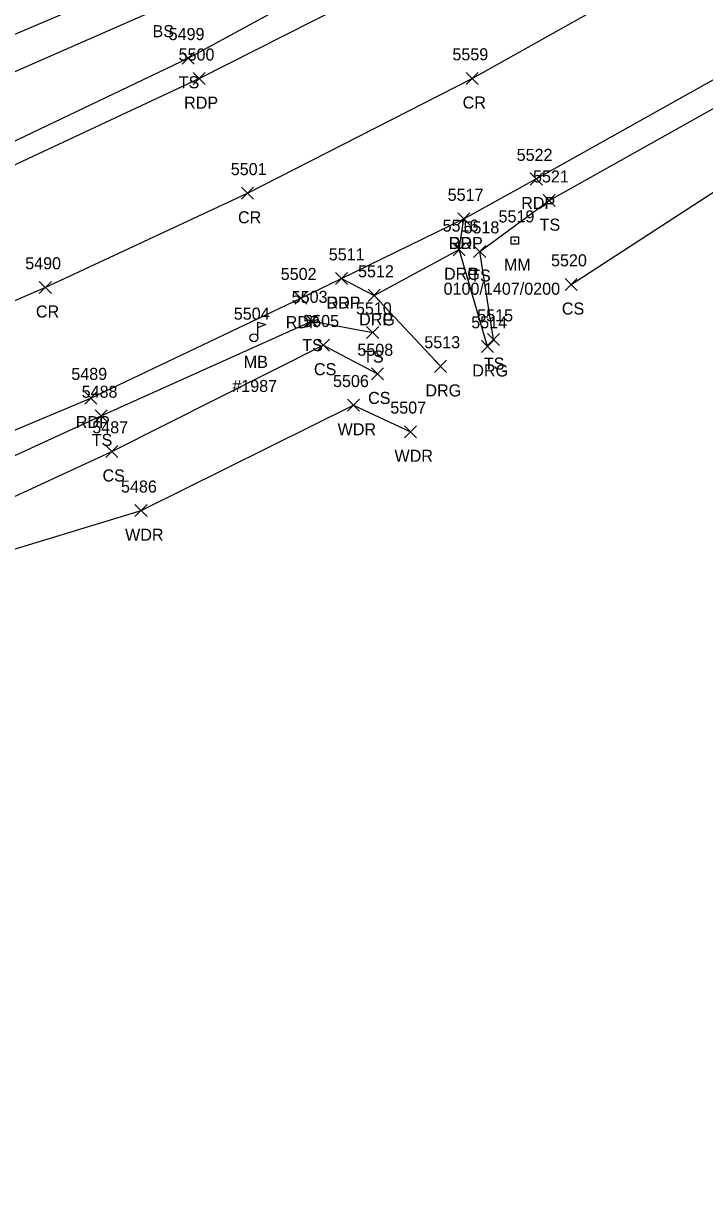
# Model space of a CAD drawing. Extents: x 1611797 to 1633212, y 298978 to 305475.
# Drawn here: x 1622063.8 to 1622176.9, y 300757.2 to 300950.8 of the extents above; entities that cross this region are included whole.
import ezdxf

# ---------------------------------------------------------------- set-up
doc = ezdxf.new("R2010")
doc.units = 0
for name, color, linetype in [('L_A', 7, 'Continuous'), ('L_C', 7, 'Continuous'), ('L_I', 7, 'Continuous'), ('L_TIC', 7, 'Continuous'), ('LAWA', 7, 'Continuous'), ('LELB', 7, 'Continuous'), ('LMB', 7, 'Continuous'), ('P_A', 7, 'Continuous'), ('P_I', 7, 'Continuous'), ('P_TIC', 7, 'Continuous'), ('PET', 7, 'Continuous'), ('PRC', 7, 'Continuous'), ('R_A', 7, 'Continuous'), ('R_I', 7, 'Continuous'), ('R_TIC', 7, 'Continuous'), ('RDG', 7, 'Continuous'), ('RDP', 7, 'Continuous'), ('S_A', 7, 'Continuous'), ('S_C', 7, 'Continuous'), ('S_I', 7, 'Continuous'), ('SRM', 7, 'Continuous')]:
    doc.layers.add(name, color=color, linetype=linetype)

msp = doc.modelspace()

# ---------------------------------------------------------------- linework, layer by layer
at = {"layer": 'L_TIC'}
for points in [[(1622090.19, 300944.03), (1622092.19, 300946.03)], [(1622092.19, 300944.03), (1622090.19, 300946.03)], [(1622150.09, 300920.4), (1622152.09, 300922.4)], [(1622152.09, 300920.4), (1622150.09, 300922.4)], [(1622138.55, 300911.95), (1622140.55, 300913.95)], [(1622140.55, 300911.95), (1622138.55, 300913.95)], [(1622153.74, 300906.48), (1622155.74, 300908.48)], [(1622155.74, 300906.48), (1622153.74, 300908.48)], [(1622110.69, 300900.41), (1622112.69, 300902.41)], [(1622112.69, 300900.41), (1622110.69, 300902.41)], [(1622120.79, 300898.51), (1622122.79, 300900.51)], [(1622122.79, 300898.51), (1622120.79, 300900.51)], [(1622140.83, 300897.34), (1622142.83, 300899.34)], [(1622142.83, 300897.34), (1622140.83, 300899.34)], [(1622112.6, 300896.41), (1622114.6, 300898.41)], [(1622114.6, 300896.41), (1622112.6, 300898.41)], [(1622121.59, 300891.64), (1622123.59, 300893.64)], [(1622123.59, 300891.64), (1622121.59, 300893.64)], [(1622117.6, 300886.45), (1622119.6, 300888.45)], [(1622119.6, 300886.45), (1622117.6, 300888.45)], [(1622075.75, 300884.67), (1622077.75, 300886.67)], [(1622077.75, 300884.67), (1622075.75, 300886.67)], [(1622127.05, 300882.04), (1622129.05, 300884.04)], [(1622129.05, 300882.04), (1622127.05, 300884.04)], [(1622077.51, 300878.77), (1622079.51, 300880.77)], [(1622079.51, 300878.77), (1622077.51, 300880.77)], [(1622082.34, 300868.94), (1622084.34, 300870.94)], [(1622084.34, 300868.94), (1622082.34, 300870.94)]]:
    msp.add_lwpolyline(points, dxfattribs=at)
at = {"layer": 'LAWA'}
msp.add_lwpolyline([(1621181.28, 300827.92), (1621223.86, 300818.05), (1621259.85, 300805.3), (1621302.95, 300795.39), (1621349.16, 300784.44), (1621405.32, 300776.46), (1621456.92, 300770.04), (1621498.1, 300763.95), (1621547.06, 300757.25), (1621601.93, 300760.87), (1621651.09, 300764.67), (1621694.04, 300764.66), (1621747.98, 300768.73), (1621798.16, 300780.47), (1621852.88, 300793.91), (1621883, 300806.16), (1621927.85, 300819.1), (1621967.48, 300826.99), (1621990.87, 300829.17), (1622005.83, 300841.63), (1622047.88, 300859.2), (1622083.34, 300869.94), (1622118.6, 300887.45), (1622128.05, 300883.04)], dxfattribs=at)
at = {"layer": 'LELB'}
for points in [[(1622141.83, 300898.34), (1622139.55, 300912.95), (1622151.09, 300921.4), (1622196.53, 300946.85), (1622234.34, 300970.61), (1622271.97, 300994.63), (1622303.88, 301017.35), (1622337.87, 301043.51), (1622376.19, 301076.15), (1622406.41, 301102.71), (1622438.28, 301133.32), (1622472.59, 301167.8), (1622503.26, 301203.44), (1622524.06, 301228.28), (1622546.3, 301255.74), (1622570.57, 301288.87), (1622594.14, 301322.09), (1622614.94, 301354.98), (1622632.15, 301381.37), (1622641.11, 301374.53), (1622644.03, 301365.27)], [(1622154.74, 300907.48), (1622202.55, 300938.53), (1622239.36, 300963.45), (1622279.71, 300983.49), (1622308.78, 301010.44), (1622344.44, 301040.69), (1622379.56, 301071), (1622416.39, 301093.76), (1622447.98, 301125.69), (1622481.31, 301160.51), (1622517.14, 301198.88), (1622530.23, 301223.45), (1622553.77, 301249.54), (1622576.06, 301285.09), (1622599.23, 301317.97), (1622619.89, 301351.73), (1622634.99, 301376.48), (1622639.67, 301368.93)], [(1621941.62, 300897.02), (1621945.95, 300891.59), (1621979.95, 300905.31), (1622016.51, 300921.86), (1622054.44, 300939.32), (1622086.81, 300953.51), (1622113.08, 300966.62), (1622112.51, 300967.63), (1622108.22, 300978.36)], [(1621941.62, 300897.02), (1621977.35, 300910.35), (1622015.12, 300925.53), (1622051.95, 300944.6), (1622084.32, 300958.39), (1622112.51, 300967.63)], [(1621940.76, 300890.76), (1621946.76, 300887.62), (1621952.72, 300888.28), (1621982.59, 300898.35), (1622020.39, 300913.47), (1622059.01, 300929.68), (1622091.19, 300945.03), (1622118.19, 300959.73)], [(1621878.66, 300815.53), (1621923.09, 300828.36), (1621964.57, 300839.47), (1621977.99, 300837.36), (1621989.33, 300842.64), (1622039.85, 300868.72), (1622076.75, 300885.67), (1622111.69, 300901.41), (1622121.79, 300899.51)], [(1621225.04, 300824.33), (1621261.12, 300815.51), (1621304.37, 300803.95), (1621349.5, 300790.07), (1621405.83, 300783.73), (1621456.28, 300778.87), (1621499.66, 300775.46), (1621542.64, 300769.31), (1621602.92, 300770.8), (1621648.56, 300773.12), (1621693.93, 300774.41), (1621745.59, 300778.53), (1621796.95, 300790.91), (1621842.47, 300800.98), (1621879.26, 300811.06), (1621925.94, 300825.36), (1621965.55, 300835.63), (1621978.62, 300833.76), (1622003.72, 300846.57), (1622042.45, 300863.08), (1622078.51, 300879.77), (1622113.6, 300897.41), (1622122.59, 300892.64)]]:
    msp.add_lwpolyline(points, dxfattribs=at)
at = {"layer": 'LMB'}
for p, q in [((1622102.73, 300901.23), (1622104.03, 300900.85)), ((1622102.74, 300898.64), (1622102.74, 300901.24)), ((1622102.74, 300900.33), (1622104.02, 300900.84)), ((1622102.08, 300898.63), (1622102.08, 300898.63))]:
    msp.add_line(p, q, dxfattribs=at)
msp.add_circle((1622102.08, 300898.63), 0.656, dxfattribs=at)
at = {"layer": 'P_TIC'}
for points in [[(1622092.01, 300940.64), (1622094.01, 300942.64)], [(1622094.01, 300940.64), (1622092.01, 300942.64)], [(1622137.29, 300940.67), (1622139.29, 300942.67)], [(1622139.29, 300940.67), (1622137.29, 300942.67)], [(1622147.95, 300923.98), (1622149.95, 300925.98)], [(1622149.95, 300923.98), (1622147.95, 300925.98)], [(1622100.01, 300921.62), (1622102.01, 300923.62)], [(1622102.01, 300921.62), (1622100.01, 300923.62)], [(1622135.93, 300917.35), (1622137.93, 300919.35)], [(1622137.93, 300917.35), (1622135.93, 300919.35)], [(1622115.63, 300907.47), (1622117.63, 300909.47)], [(1622117.63, 300907.47), (1622115.63, 300909.47)], [(1622066.46, 300905.99), (1622068.46, 300907.99)], [(1622068.46, 300905.99), (1622066.46, 300907.99)], [(1622108.87, 300904.22), (1622110.87, 300906.22)], [(1622110.87, 300904.22), (1622108.87, 300906.22)], [(1622074.03, 300887.63), (1622076.03, 300889.63)], [(1622076.03, 300887.63), (1622074.03, 300889.63)]]:
    msp.add_lwpolyline(points, dxfattribs=at)
at = {"layer": 'PET'}
for points in [[(1621877.51, 300819.53), (1621921.58, 300831.86), (1621962.65, 300844.86), (1621990.49, 300854.45), (1622037.78, 300873.03), (1622075.03, 300888.63), (1622109.87, 300905.22), (1622116.63, 300908.47), (1622136.93, 300918.35), (1622148.95, 300924.98), (1622194.49, 300950.49), (1622232.81, 300973.78), (1622269.29, 300997.78), (1622300.77, 301020.41), (1622337.8, 301049.3), (1622373.72, 301078.69), (1622403.36, 301105.61), (1622435.21, 301136.14)], [(1621868.65, 300856.51), (1621909.23, 300868.5), (1621912, 300870.09), (1621946.79, 300883.15), (1621953.2, 300883.77), (1621984.36, 300894.96), (1622021.74, 300909.49), (1622060.26, 300926.31), (1622093.01, 300941.64), (1622121.43, 300956.09), (1622127.06, 300960.29), (1622144.65, 300970.18), (1622147.75, 300971.74), (1622154.5, 300974.34), (1622171.31, 300983.91), (1622213.31, 301008.93)]]:
    msp.add_lwpolyline(points, dxfattribs=at)
at = {"layer": 'PRC'}
msp.add_lwpolyline([(1621873.52, 300838.62), (1621915.14, 300850.35), (1621960.25, 300864.42), (1621990.56, 300875.62), (1622029.66, 300890.77), (1622067.46, 300906.99), (1622101.01, 300922.62), (1622138.29, 300941.67), (1622182.77, 300966.6), (1622223.3, 300991.24), (1622259.2, 301014.48), (1622289.46, 301035.95), (1622325.15, 301063.44), (1622360.89, 301093.19), (1622391.65, 301120.64), (1622424.38, 301151.76)], dxfattribs=at)
at = {"layer": 'R_TIC'}
for points in [[(1622135.93, 300917.35), (1622137.93, 300919.35)], [(1622137.93, 300917.35), (1622135.93, 300919.35)], [(1622135.14, 300912.25), (1622137.14, 300914.25)], [(1622137.14, 300912.25), (1622135.14, 300914.25)], [(1622135.14, 300912.25), (1622137.14, 300914.25)], [(1622137.14, 300912.25), (1622135.14, 300914.25)], [(1622115.63, 300907.47), (1622117.63, 300909.47)], [(1622117.63, 300907.47), (1622115.63, 300909.47)], [(1622121.05, 300904.67), (1622123.05, 300906.67)], [(1622123.05, 300904.67), (1622121.05, 300906.67)], [(1622121.05, 300904.67), (1622123.05, 300906.67)], [(1622123.05, 300904.67), (1622121.05, 300906.67)], [(1622139.84, 300896.2), (1622141.84, 300898.2)], [(1622141.84, 300896.2), (1622139.84, 300898.2)], [(1622132.05, 300892.89), (1622134.05, 300894.89)], [(1622134.05, 300892.89), (1622132.05, 300894.89)]]:
    msp.add_lwpolyline(points, dxfattribs=at)
at = {"layer": 'RDG'}
for points in [[(1622140.84, 300897.2), (1622136.14, 300913.25)], [(1622122.05, 300905.67), (1622133.05, 300893.89)]]:
    msp.add_lwpolyline(points, dxfattribs=at)
at = {"layer": 'RDP'}
msp.add_lwpolyline([(1622116.63, 300908.47), (1622122.05, 300905.67), (1622136.14, 300913.25), (1622136.93, 300918.35)], dxfattribs=at)
at = {"layer": 'SRM'}
msp.add_lwpolyline([(1622144.76, 300915.39), (1622146.01, 300915.39), (1622146.01, 300914.14), (1622144.76, 300914.14)], close=True, dxfattribs=at)
msp.add_circle((1622145.38, 300914.77), 0.0833, dxfattribs=at)

# ---------------------------------------------------------------- texts
at = {"layer": 'L_A'}
for s, p in [('BS', (1622085.25, 300948.51)), ('TS', (1622089.6, 300940.03)), ('TS', (1622149.5, 300916.4)), ('TS', (1622137.96, 300907.95)), ('CS', (1622153.18, 300902.48)), ('TS', (1622110.1, 300896.41)), ('MB', (1622100.39, 300893.63)), ('TS', (1622120.2, 300894.51)), ('TS', (1622140.24, 300893.34)), ('CS', (1622112.04, 300892.41)), ('CS', (1622121.03, 300887.64)), ('WDR', (1622115.97, 300882.45)), ('TS', (1622075.16, 300880.67)), ('WDR', (1622125.41, 300878.04)), ('CS', (1622076.95, 300874.77)), ('WDR', (1622080.7, 300864.94))]:
    msp.add_text(s, height=2, dxfattribs=at).set_placement(p)
at = {"layer": 'L_C'}
msp.add_text('#1987', height=2, dxfattribs=at).set_placement((1622098.49, 300889.63))
at = {"layer": 'L_I'}
for s, p in [('5499', (1622087.93, 300948.03)), ('5521', (1622148.4, 300924.4)), ('5518', (1622136.86, 300915.95)), ('5520', (1622151.39, 300910.48)), ('5503', (1622108.35, 300904.41)), ('5510', (1622119.01, 300902.51)), ('5504', (1622098.74, 300901.63)), ('5515', (1622139.14, 300901.34)), ('5505', (1622110.26, 300900.41)), ('5508', (1622119.25, 300895.64)), ('5506', (1622115.21, 300890.45)), ('5488', (1622073.49, 300888.67)), ('5507', (1622124.71, 300886.04)), ('5487', (1622075.25, 300882.77)), ('5486', (1622080.02, 300872.94))]:
    msp.add_text(s, height=2, dxfattribs=at).set_placement(p)
at = {"layer": 'P_A'}
for s, p in [('RDP', (1622090.5, 300936.64)), ('CR', (1622136.72, 300936.67)), ('RDP', (1622146.44, 300919.98)), ('CR', (1622099.44, 300917.62)), ('RDP', (1622134.42, 300913.35)), ('RDP', (1622114.12, 300903.47)), ('CR', (1622065.9, 300901.99)), ('RDP', (1622107.36, 300900.22)), ('RDP', (1622072.52, 300883.63))]:
    msp.add_text(s, height=2, dxfattribs=at).set_placement(p)
at = {"layer": 'P_I'}
for s, p in [('5500', (1622089.58, 300944.64)), ('5559', (1622135.02, 300944.67)), ('5522', (1622145.69, 300927.98)), ('5501', (1622098.24, 300925.62)), ('5517', (1622134.24, 300921.35)), ('5511', (1622114.5, 300911.47)), ('5490', (1622064.12, 300909.99)), ('5502', (1622106.53, 300908.22)), ('5489', (1622071.77, 300891.63))]:
    msp.add_text(s, height=2, dxfattribs=at).set_placement(p)
at = {"layer": 'R_A'}
for s, p in [('DRP', (1622134.42, 300913.35)), ('DRG', (1622133.63, 300908.25)), ('DRP', (1622133.63, 300908.25)), ('DRP', (1622114.12, 300903.47)), ('DRG', (1622119.54, 300900.67)), ('DRP', (1622119.54, 300900.67)), ('DRG', (1622138.33, 300892.2)), ('DRG', (1622130.54, 300888.89))]:
    msp.add_text(s, height=2, dxfattribs=at).set_placement(p)
at = {"layer": 'R_I'}
for s, p in [('5517', (1622134.24, 300921.35)), ('5516', (1622133.4, 300916.25)), ('5516', (1622133.4, 300916.25)), ('5511', (1622114.5, 300911.47)), ('5512', (1622119.36, 300908.67)), ('5512', (1622119.36, 300908.67)), ('5514', (1622138.15, 300900.2)), ('5513', (1622130.36, 300896.89))]:
    msp.add_text(s, height=2, dxfattribs=at).set_placement(p)
at = {"layer": 'S_A'}
msp.add_text('MM', height=2, dxfattribs=at).set_placement((1622143.57, 300909.77))
at = {"layer": 'S_C'}
msp.add_text('0100/1407/0200', height=2, dxfattribs=at).set_placement((1622133.56, 300905.77))
at = {"layer": 'S_I'}
msp.add_text('5519', height=2, dxfattribs=at).set_placement((1622142.68, 300917.77))

doc.saveas('drawing.dxf')
